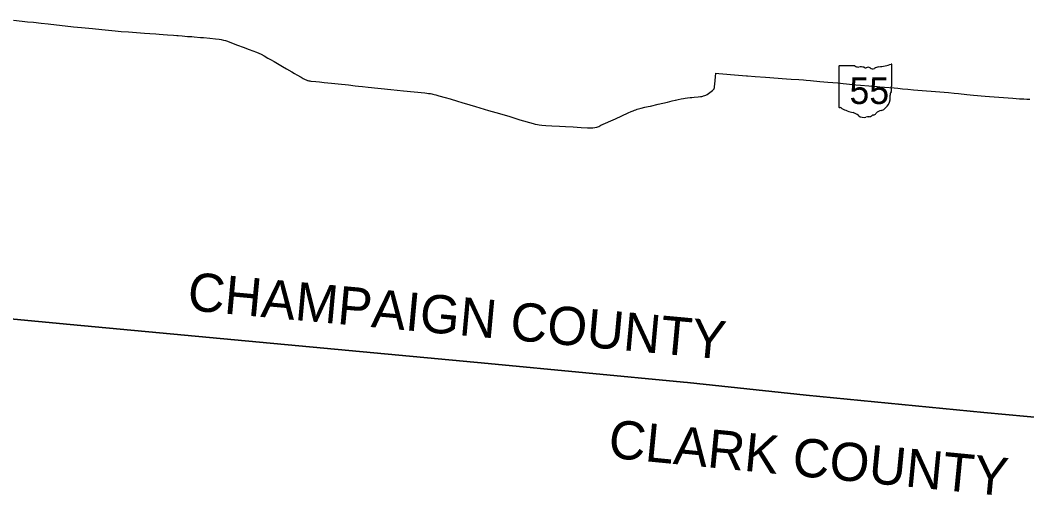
# Model space of a CAD drawing. Extents: x 0 to 34, y 0 to 22.
# Drawn here: x 6.269 to 6.6921, y 16.7047 to 16.9043 of the extents above; entities that cross this region are included whole.
import ezdxf

# ---------------------------------------------------------------- set-up
doc = ezdxf.new("R2010")
doc.units = 0
for name, color, linetype in [('GM_X_County', 7, 'Continuous'), ('GM_X_County_Text', 7, 'Continuous'), ('GM_X_State_Location', 7, 'Continuous'), ('GM_X_State_Route', 7, 'Continuous'), ('GM_X_State_Shield', 7, 'Continuous')]:
    doc.layers.add(name, color=color, linetype=linetype)

msp = doc.modelspace()

# ---------------------------------------------------------------- linework, layer by layer
at = {"layer": 'GM_X_County'}
for points in [[(6.71956860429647, 16.7350643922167), (6.67410311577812, 16.739273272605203), (6.599430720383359, 16.746593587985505), (6.54946050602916, 16.751916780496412), (6.547849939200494, 16.75210452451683), (6.465773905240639, 16.759957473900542), (6.290033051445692, 16.776375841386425), (6.252890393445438, 16.77984694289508)], [(6.252890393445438, 16.77984694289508), (6.290033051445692, 16.776375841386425), (6.465773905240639, 16.759957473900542), (6.547849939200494, 16.75210452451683), (6.54946050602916, 16.751916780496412), (6.599430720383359, 16.746593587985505), (6.67410311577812, 16.739273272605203), (6.71956860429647, 16.7350643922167)]]:
    msp.add_lwpolyline(points, dxfattribs=at)
at = {"layer": 'GM_X_State_Route'}
for points in [[(6.266212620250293, 16.904286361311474), (6.269825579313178, 16.903879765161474), (6.272140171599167, 16.903637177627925), (6.2746773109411, 16.903379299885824), (6.2778594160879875, 16.90302227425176), (6.2808078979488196, 16.90273486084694), (6.2842078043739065, 16.90234830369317), (6.287860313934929, 16.901926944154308), (6.291453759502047, 16.90153564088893), (6.294724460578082, 16.901208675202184), (6.299417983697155, 16.900747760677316), (6.3033331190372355, 16.900346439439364), (6.308948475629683, 16.899791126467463), (6.3114065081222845, 16.899568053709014), (6.314578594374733, 16.899315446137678), (6.317884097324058, 16.899047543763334), (6.321298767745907, 16.898794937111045), (6.323559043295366, 16.89864147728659), (6.3260318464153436, 16.89846797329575), (6.327365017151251, 16.89837885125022), (6.329129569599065, 16.898230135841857), (6.330933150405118, 16.898086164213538), (6.333411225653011, 16.897907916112), (6.334818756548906, 16.897808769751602), (6.3353540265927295, 16.897763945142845), (6.337079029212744, 16.89763052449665), (6.339403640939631, 16.897465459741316), (6.341128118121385, 16.897343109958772), (6.342193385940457, 16.897263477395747), (6.344750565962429, 16.897045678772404), (6.346123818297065, 16.896926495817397), (6.348794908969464, 16.89666386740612), (6.351114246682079, 16.896455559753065), (6.352606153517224, 16.896257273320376), (6.353513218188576, 16.896108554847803), (6.354425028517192, 16.895890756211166), (6.355262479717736, 16.8956629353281), (6.35611997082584, 16.89538501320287), (6.358538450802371, 16.89450326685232), (6.360367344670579, 16.893829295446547), (6.3627315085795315, 16.892932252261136), (6.365224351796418, 16.891980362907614), (6.368336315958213, 16.890791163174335), (6.369387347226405, 16.89033974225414), (6.370294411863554, 16.889913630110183), (6.371582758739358, 16.889220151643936), (6.373118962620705, 16.88835738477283), (6.374259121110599, 16.887728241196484), (6.375820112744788, 16.886825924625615), (6.379329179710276, 16.884793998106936), (6.380999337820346, 16.883842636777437), (6.38323429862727, 16.882524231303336), (6.384260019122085, 16.881914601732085), (6.385296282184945, 16.88133502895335), (6.3871151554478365, 16.88028927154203), (6.3875212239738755, 16.880051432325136), (6.388013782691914, 16.879768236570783), (6.388284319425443, 16.879620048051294), (6.3885701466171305, 16.879467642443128), (6.388839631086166, 16.879332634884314), (6.3891892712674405, 16.879172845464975), (6.389484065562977, 16.879055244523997), (6.389783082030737, 16.87895451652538), (6.389971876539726, 16.87890283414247), (6.390361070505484, 16.87880210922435), (6.39070543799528, 16.878735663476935), (6.39120379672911, 16.878663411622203), (6.393324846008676, 16.878470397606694), (6.3947967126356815, 16.87833170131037), (6.396759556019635, 16.878128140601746), (6.399896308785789, 16.8777911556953), (6.402727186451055, 16.877462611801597), (6.406973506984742, 16.877013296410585), (6.4098782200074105, 16.87668633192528), (6.4112519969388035, 16.876533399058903), (6.412857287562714, 16.87638679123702), (6.415230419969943, 16.876170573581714), (6.424860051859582, 16.875164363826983), (6.430068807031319, 16.8746143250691), (6.439074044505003, 16.87373468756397), (6.439927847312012, 16.873613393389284), (6.4406598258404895, 16.87350422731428), (6.441409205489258, 16.87338399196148), (6.4419882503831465, 16.87327430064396), (6.442477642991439, 16.873164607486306), (6.443026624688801, 16.873034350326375), (6.443735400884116, 16.872855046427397), (6.444953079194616, 16.872525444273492), (6.447708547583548, 16.871717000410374), (6.449695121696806, 16.87112793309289), (6.452849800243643, 16.870229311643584), (6.454596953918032, 16.869710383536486), (6.458021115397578, 16.86869204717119), (6.460376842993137, 16.86799329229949), (6.465917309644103, 16.86633579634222), (6.470479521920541, 16.864978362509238), (6.474752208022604, 16.86374064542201), (6.479080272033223, 16.86238901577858), (6.484575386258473, 16.86077581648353), (6.4855336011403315, 16.860545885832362), (6.486412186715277, 16.86035603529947), (6.487151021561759, 16.86023632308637), (6.488289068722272, 16.860096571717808), (6.490016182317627, 16.859986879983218), (6.492482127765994, 16.85985714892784), (6.495656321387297, 16.85973743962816), (6.498211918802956, 16.859597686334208), (6.5013966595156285, 16.85938779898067), (6.50484085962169, 16.859178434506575), (6.507436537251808, 16.859058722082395), (6.508524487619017, 16.85901864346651), (6.509732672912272, 16.859048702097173), (6.510518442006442, 16.859129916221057), (6.511389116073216, 16.859340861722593), (6.512235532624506, 16.859634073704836), (6.513126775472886, 16.86005701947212), (6.519196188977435, 16.862801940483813), (6.52457686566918, 16.86526788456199), (6.525854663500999, 16.86587698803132), (6.526603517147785, 16.866176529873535), (6.527262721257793, 16.866425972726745), (6.527811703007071, 16.866635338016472), (6.5283206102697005, 16.86681516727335), (6.528879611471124, 16.866994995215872), (6.529977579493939, 16.86726448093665), (6.53161503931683, 16.8676536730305), (6.5329429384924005, 16.867943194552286), (6.533961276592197, 16.86814623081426), (6.537145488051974, 16.86892145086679), (6.541089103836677, 16.86986015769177), (6.5430456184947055, 16.87031948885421), (6.5442833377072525, 16.87059898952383), (6.544449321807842, 16.870635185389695)], [(6.5607755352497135, 16.875605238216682), (6.560844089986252, 16.87589686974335), (6.5608825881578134, 16.87612785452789), (6.560914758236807, 16.87642950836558), (6.561006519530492, 16.877359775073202), (6.561313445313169, 16.880431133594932), (6.561471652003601, 16.881948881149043)], [(6.561471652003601, 16.881948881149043), (6.562602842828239, 16.881845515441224), (6.564295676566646, 16.881691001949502), (6.569216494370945, 16.881278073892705), (6.574333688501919, 16.880854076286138)], [(6.574333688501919, 16.880854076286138), (6.5747601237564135, 16.880818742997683), (6.5779960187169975, 16.880570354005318), (6.5822244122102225, 16.880243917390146), (6.591097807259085, 16.879563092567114), (6.593033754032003, 16.87945815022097), (6.5963181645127, 16.8792857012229), (6.598208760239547, 16.879172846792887), (6.5993626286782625, 16.879085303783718), (6.60114616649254, 16.878910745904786), (6.605083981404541, 16.87854106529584), (6.608446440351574, 16.878244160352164), (6.612753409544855, 16.877869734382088), (6.614904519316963, 16.877657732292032), (6.61899896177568, 16.877261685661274), (6.620206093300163, 16.87714355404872), (6.622203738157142, 16.876969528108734), (6.625725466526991, 16.876686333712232), (6.628141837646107, 16.87648329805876), (6.630294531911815, 16.876285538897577), (6.632342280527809, 16.876091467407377), (6.636388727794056, 16.87575975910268), (6.63796448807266, 16.87562317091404), (6.6398028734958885, 16.875460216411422), (6.642061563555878, 16.87525929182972), (6.644424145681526, 16.875042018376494), (6.657434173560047, 16.873943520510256), (6.659224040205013, 16.873817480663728), (6.661588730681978, 16.87359809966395), (6.663461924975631, 16.873419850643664), (6.6668634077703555, 16.873074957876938), (6.669772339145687, 16.87279228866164), (6.674566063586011, 16.872337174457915), (6.676403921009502, 16.872188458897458), (6.678344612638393, 16.872025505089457), (6.6861764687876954, 16.87141640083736), (6.687699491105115, 16.87133571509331), (6.6890131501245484, 16.8712608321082), (6.689749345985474, 16.871218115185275), (6.69085470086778, 16.871148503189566), (6.692118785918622, 16.871091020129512), (6.693434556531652, 16.8710198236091)], [(6.544449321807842, 16.870635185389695), (6.545611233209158, 16.870888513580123), (6.546848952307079, 16.87113795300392), (6.547787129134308, 16.871307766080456), (6.548586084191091, 16.871427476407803), (6.549464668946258, 16.87155720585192), (6.550572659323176, 16.871706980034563), (6.551361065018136, 16.87179663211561), (6.552239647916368, 16.871896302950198), (6.553966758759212, 16.8720661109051), (6.554958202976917, 16.872158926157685), (6.5554781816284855, 16.8722417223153), (6.555873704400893, 16.872345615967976), (6.556265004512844, 16.872455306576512), (6.556714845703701, 16.87260191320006), (6.55723113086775, 16.872804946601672), (6.5577616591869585, 16.873083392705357), (6.558326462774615, 16.873407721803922), (6.5588812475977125, 16.873794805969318), (6.559467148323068, 16.874234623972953), (6.56006359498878, 16.874747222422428), (6.560199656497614, 16.874883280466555), (6.560346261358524, 16.875040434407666), (6.560555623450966, 16.875287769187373), (6.560671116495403, 16.875448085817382), (6.5607755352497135, 16.875605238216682)]]:
    msp.add_lwpolyline(points, dxfattribs=at)
at = {"layer": 'GM_X_State_Shield'}
for p, q in [((6.613068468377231, 16.88480662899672), (6.613068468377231, 16.8678222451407)), ((6.619842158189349, 16.885098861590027), (6.613288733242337, 16.885098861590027)), ((6.6354460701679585, 16.876635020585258), (6.6354460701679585, 16.885519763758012)), ((6.635443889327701, 16.876637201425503), (6.6354460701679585, 16.876635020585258))]:
    msp.add_line(p, q, dxfattribs=at)
for centre, radius, start, end in [((6.613324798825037, 16.884842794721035), 0.0002592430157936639, 98.1301027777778, 188.13010277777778), ((6.621402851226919, 16.88707057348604), 0.0025145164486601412, 231.61950555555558, 271.11188333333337), ((6.6222365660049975, 16.87556363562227), 0.009027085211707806, 80.48669166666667, 94.98826944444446), ((6.6242859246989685, 16.884930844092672), 0.0007254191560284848, 219.79206111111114, 297.1023694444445), ((6.625350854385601, 16.882967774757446), 0.0015082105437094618, 54.466683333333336, 119.14113055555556), ((6.627297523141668, 16.885660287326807), 0.0018143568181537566, 233.85620555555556, 294.82819166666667), ((6.630501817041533, 16.879911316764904), 0.004774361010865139, 97.34618055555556, 120.7688527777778), ((6.627474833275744, 16.90825437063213), 0.02373123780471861, 275.8444694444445, 288.9064527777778), ((6.635197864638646, 16.885556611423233), 0.000249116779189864, 351.8620861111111, 97.738), ((6.63538851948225, 16.875982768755), 0.00038552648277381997, 107.94398333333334, 210.33696666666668), ((6.6329358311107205, 16.874859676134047), 0.002314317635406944, 340.0329638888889, 23.649566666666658), ((6.635180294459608, 16.87660069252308), 0.0002666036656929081, 289.6038111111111, 7.734130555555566), ((6.628804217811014, 16.871786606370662), 0.005935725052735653, 292.3088861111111, 8.985838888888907), ((6.63633862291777, 16.872916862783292), 0.001683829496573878, 136.80649722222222, 186.92959444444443), ((6.6133271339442, 16.867785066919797), 0.00026154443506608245, 171.9583861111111, 258.30661388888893), ((6.613366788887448, 16.869522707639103), 0.0019959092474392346, 267.33899444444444, 280.6038555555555), ((6.613775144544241, 16.86684237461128), 0.000719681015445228, 29.748380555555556, 93.27174722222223), ((6.622861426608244, 16.88210213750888), 0.017137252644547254, 240.41292222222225, 257.1985), ((6.617752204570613, 16.8601919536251), 0.0053619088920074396, 47.184155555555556, 75.83597222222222), ((6.623551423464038, 16.866758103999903), 0.003402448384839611, 230.70037222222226, 286.29183611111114), ((6.625517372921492, 16.86088592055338), 0.0027957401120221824, 85.69512222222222, 111.20994722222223), ((6.625765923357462, 16.86548619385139), 0.0018128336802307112, 268.7770194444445, 315.54927222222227), ((6.6274058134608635, 16.86384126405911), 0.0005103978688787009, 65.75173055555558, 132.64842222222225), ((6.627188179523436, 16.866176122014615), 0.0019176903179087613, 282.8731916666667, 323.27711111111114), ((6.631306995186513, 16.863053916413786), 0.0032508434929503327, 94.40312222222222, 142.57675)]:
    msp.add_arc(centre, radius, start, end, dxfattribs=at)

# ---------------------------------------------------------------- texts
at = {"layer": 'GM_X_County_Text'}
for s, height, rotation, p in [('CHAMPAIGN COUNTY', 0.016074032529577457, 354.73971, (6.338929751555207, 16.78239123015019)), ('CLARK COUNTY', 0.016074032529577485, 354.441869, (6.5158267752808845, 16.72039977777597))]:
    msp.add_text(s, height=height, rotation=rotation, dxfattribs=at).set_placement(p)
at = {"layer": 'GM_X_State_Location'}
for s, p in [('s', (6.624005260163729, 16.875185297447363)), ('r', (6.624004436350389, 16.875185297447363))]:
    msp.add_text(s, height=1.6074032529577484e-05, dxfattribs=at).set_placement(p)
msp.add_text('55', height=1.6074032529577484e-05, rotation=1.0000000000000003e-05, dxfattribs=at).set_placement((6.619957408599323, 16.87401578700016))
at = {"layer": 'GM_X_State_Shield'}
msp.add_text('55', height=0.011189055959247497, dxfattribs=at).set_placement((6.617592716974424, 16.86901993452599))

doc.saveas('drawing.dxf')
